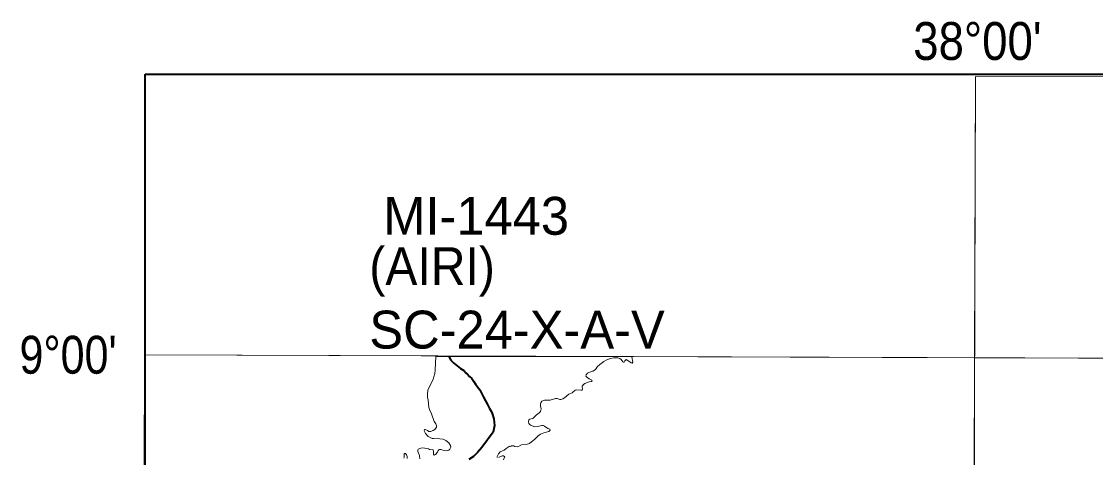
# Model space of a CAD drawing. Extents: x 553962 to 842807, y 8883888 to 9032388.
# Drawn here: x 573062 to 587242, y 8919710 to 8925463 of the extents above; entities that cross this region are included whole.
import ezdxf
from ezdxf.enums import TextEntityAlignment as Align

# ---------------------------------------------------------------- set-up
doc = ezdxf.new("R2010")
doc.units = 0
doc.header["$LTSCALE"] = 200
doc.linetypes.add('LONG_DASH_SHORT_DASH', pattern=[9.9, 6, -1.2, 1.5, -1.2])
doc.layers.add('6', color=7, linetype='Continuous', lineweight=13)

msp = doc.modelspace()

# ---------------------------------------------------------------- linework, layer by layer
at = {"layer": '6'}
msp.add_line((581121.2, 8921038.8), (578531.5, 8921044.3), dxfattribs=at)
at = {"layer": '6', "lineweight": 35}
msp.add_lwpolyline([(574695.3, 8924769.6), (626625.7, 8924769.6), (626625.7, 8896026.7), (574695.3, 8896026.7)], close=True, dxfattribs=at)
at = {"layer": '6'}
for points in [[(585656.3, 8924738.8), (585614.8, 8909969.8), (585573.6, 8896026.7)], [(574684.9, 8921064.7), (596639.8, 8920989.8), (607636.3, 8920937.2), (626625.7, 8920820.5)], [(578531.5, 8921044.3), (578525.4, 8920861.1), (578521, 8920819.7), (578490.8, 8920729.8), (578464.8, 8920681.3), (578427.7, 8920597.6), (578420.3, 8920542.1), (578424.2, 8920499.8), (578432.8, 8920469.4), (578439.3, 8920370.1), (578446.7, 8920342.4), (578476.9, 8920285.4), (578512.4, 8920187.2), (578534, 8920155.6), (578541.8, 8920127.9), (578541.8, 8920108.5), (578520.6, 8920080.8), (578496, 8920066.1), (578459.8, 8920053.6), (578441.4, 8920053.6), (578423.4, 8920067.4), (578392.2, 8920079.5), (578384, 8920077.7), (578378.4, 8920063.1), (578394.4, 8920026.8), (578431.9, 8919986.2), (578483, 8919962.8), (578507.1, 8919958.9), (578585.1, 8919958), (578628.8, 8919952.9), (578664.6, 8919935.5), (578704.8, 8919902.2), (578724.3, 8919870.2), (578732, 8919846.5), (578718.7, 8919818.4), (578704.2, 8919807.5), (578668, 8919796.3), (578626, 8919806.2), (578603.8, 8919815), (578582, 8919815.4), (578572.1, 8919811), (578564.3, 8919802.8), (578555.3, 8919780.5), (578527.5, 8919748.3), (578508.6, 8919741.9), (578499.4, 8919754.4), (578502.8, 8919788.5), (578495.9, 8919811.9), (578446.7, 8919817.1), (578434.1, 8919823.1), (578361.1, 8919836.1), (578333.4, 8919833.5), (578301, 8919819.2), (578294.1, 8919809.3), (578292.8, 8919787.7), (578314.8, 8919738), (578320, 8919692.2)], [(579343.9, 8919709), (579340.8, 8919723.7), (579359.8, 8919759.6), (579380.5, 8919785), (579433.7, 8919806.7), (579461, 8919829.2), (579499, 8919853.4), (579510.9, 8919857.7), (579520.2, 8919857.3), (579532.2, 8919862.4), (579560.4, 8919862.5), (579574.2, 8919857.3), (579615.3, 8919851.7), (579664.7, 8919876.3), (579702.2, 8919884.9), (579725.6, 8919882.8), (579767.1, 8919897.1), (579839.7, 8919952.8), (579883, 8919994.7), (579914.9, 8920018.5), (579956.5, 8920036.3), (580025.6, 8920054.4), (580039.4, 8920065.7), (580043.3, 8920072.7), (580039.4, 8920083), (580010, 8920094.7), (579966.9, 8920124.4), (579951.3, 8920131.8), (579930.5, 8920133.6), (579875.2, 8920117.1), (579840.6, 8920115.8), (579783.6, 8920134.8), (579758.8, 8920158.4), (579754.6, 8920184.2), (579761.9, 8920206.2), (579774.5, 8920217), (579813.8, 8920225.3), (579860.1, 8920275.4), (579895.5, 8920300.4), (579913.9, 8920318.8), (579921.6, 8920350.7), (579915.8, 8920390.8), (579915.4, 8920422), (579918, 8920433.2), (579931, 8920453.1), (579965, 8920468.6), (580042.9, 8920468.2), (580110.4, 8920489.4), (580135, 8920486.7), (580169.2, 8920474.7), (580182.1, 8920474.7), (580209.9, 8920482.9), (580232.8, 8920495.5), (580286.8, 8920543.9), (580330.1, 8920563.4), (580370.3, 8920600.1), (580392.2, 8920604), (580447.8, 8920597.7), (580462.7, 8920600.1), (580468.1, 8920609.3), (580465.4, 8920649.4), (580481.8, 8920671.8), (580500.4, 8920686.3), (580558.2, 8920706.8), (580587.8, 8920713.2), (580598.4, 8920722.8), (580593.6, 8920732.5), (580556.5, 8920749.3), (580522.5, 8920773), (580513.8, 8920785.1), (580515.5, 8920802.9), (580532.8, 8920821), (580553.6, 8920834), (580604.1, 8920848.2), (580639.6, 8920872.9), (580666.9, 8920910.2), (580696.6, 8920937.3), (580749.4, 8920976.7), (580780.5, 8920993.1), (580834, 8921014.6), (580880.7, 8921023.8), (580934, 8921026.4), (580962.9, 8921016.4), (580979.4, 8921004.4), (581002.3, 8920972.3), (581011.8, 8920966.3), (581020.4, 8920969.7), (581025.8, 8920985.4), (581044.8, 8921001.3), (581055.1, 8920999.5), (581110, 8920959.3), (581125.1, 8920955.5), (581132, 8920968.4), (581121.2, 8921038.8)], [(578155.7, 8919696.4), (578154.8, 8919724.1), (578146.6, 8919744.8), (578132.8, 8919763.9), (578120.2, 8919763.4), (578116.1, 8919759.5), (578113.3, 8919748.4), (578115.5, 8919710.3), (578109.1, 8919703.5)], [(579427.7, 8919679.2), (579440.6, 8919712.7), (579441.1, 8919721), (579426, 8919734), (579406.5, 8919734.1), (579361.6, 8919708.6)]]:
    msp.add_lwpolyline(points, dxfattribs=at)
for points in [[(585656.3, 8924738.8), (596655.5, 8924715.8), (596639.8, 8920989.8), (585645.8, 8921027.3)], [(585645.8, 8921027.3), (574684.9, 8921064.7), (574653.9, 8910009.3), (585614.8, 8909969.8)]]:
    msp.add_lwpolyline(points, close=True, dxfattribs=at)
at = {"layer": '6', "linetype": 'LONG_DASH_SHORT_DASH', "lineweight": 35}
msp.add_lwpolyline([(578702.1, 8921041.7), (578732.5, 8920996.5), (578770, 8920953.4), (578860.1, 8920883.7), (578900.2, 8920859.1), (578930.9, 8920824.9), (578945.6, 8920814.5), (578976.3, 8920780.8), (579009.1, 8920751.4), (579036, 8920715.1), (579057.2, 8920678.8), (579111.6, 8920601.8), (579159.6, 8920505), (579214.2, 8920410.6), (579239.6, 8920358), (579263.4, 8920321.7), (579278.1, 8920289.2), (579298, 8920220.5), (579306.6, 8920132.3), (579291, 8920043.1), (579137.8, 8919842.8), (579080.5, 8919775.2), (579029.5, 8919725.5), (578969.8, 8919684.3)], dxfattribs=at)

# ---------------------------------------------------------------- texts
at = {"layer": '6'}
for s, width, p in [("38°00'", 0.9, (585681.9, 8924955.9)), ("9°00'", 0.85, (573677.4, 8920816.3))]:
    msp.add_text(s, height=500, dxfattribs=dict(at, width=width)).set_placement(p, align=Align.CENTER)
for s, p in [('MI-1443', (577838.3, 8922649.4)), ('SC-24-X-A-V', (577653.9, 8921147.9))]:
    msp.add_text(s, height=500, dxfattribs=at).set_placement(p)
at = {"layer": '6', "width": 0.95}
msp.add_text('(AIRI)', height=500, dxfattribs=at).set_placement((577653.9, 8921984.9))

doc.saveas('drawing.dxf')
